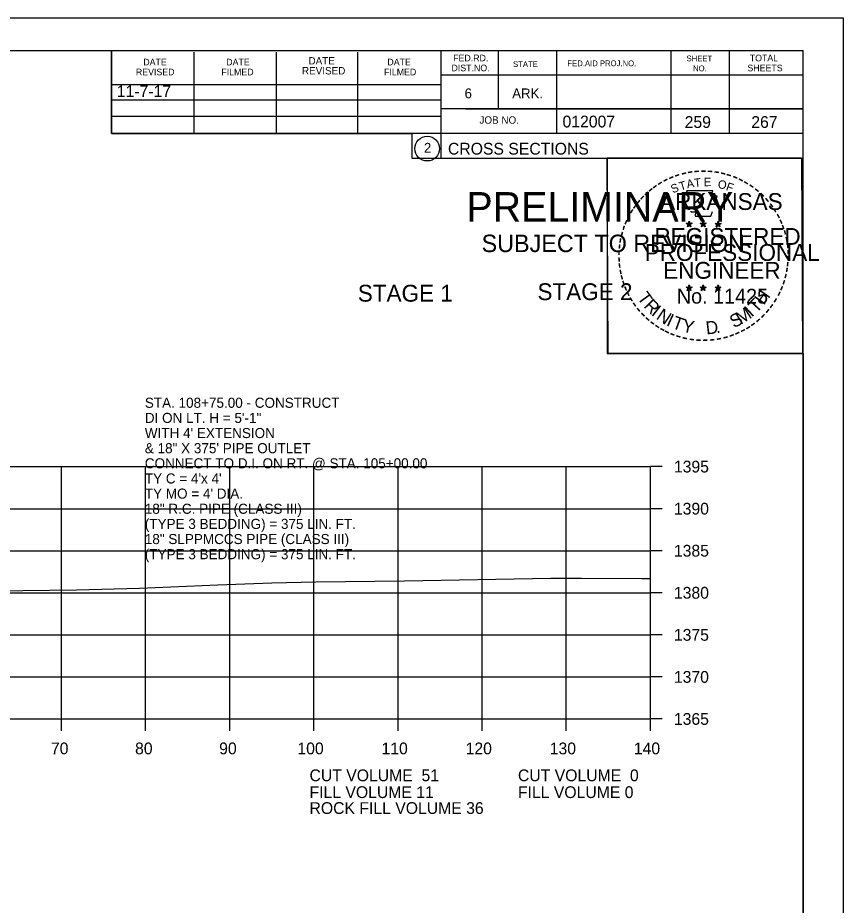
# Model space of a CAD drawing. Extents: x 1374311 to 1383814, y 384102 to 406278.
# Drawn here: x 1382785.7 to 1382883.8, y 386293.8 to 386399.3 of the extents above; entities that cross this region are included whole.
import ezdxf

# ---------------------------------------------------------------- set-up
doc = ezdxf.new("R2010")
doc.units = 0
for name, color, linetype in [('R_Axis', 7, 'Continuous'), ('R_Axis Annot', 7, 'Continuous'), ('R_Border', 7, 'Continuous'), ('R_Border PE', 7, 'Continuous'), ('R_Border Prem', 7, 'Continuous'), ('R_Exist Surface', 7, 'Continuous'), ('R_Fin Surface', 7, 'Continuous'), ('R_Grid', 7, 'Continuous'), ('R_No Plot', 7, 'Continuous'), ('R_Water', 7, 'Continuous'), ('R_Water Annot', 7, 'Continuous')]:
    doc.layers.add(name, color=color, linetype=linetype)

msp = doc.modelspace()

# ---------------------------------------------------------------- linework, layer by layer
at = {"layer": 'R_Axis'}
for p, q in [((1382860.86, 386315.9), (1382860.86, 386345.9)), ((1382862.26, 386345.9), (1382860.86, 386345.9)), ((1382862.26, 386340.9), (1382860.86, 386340.9)), ((1382862.26, 386335.9), (1382860.86, 386335.9)), ((1382862.26, 386330.9), (1382860.86, 386330.9)), ((1382862.26, 386325.9), (1382860.86, 386325.9)), ((1382862.26, 386320.9), (1382860.86, 386320.9)), ((1382580.86, 386315.9), (1382860.86, 386315.9)), ((1382790.86, 386314.5), (1382790.86, 386315.9)), ((1382800.86, 386314.5), (1382800.86, 386315.9)), ((1382810.86, 386314.5), (1382810.86, 386315.9)), ((1382820.86, 386314.5), (1382820.86, 386315.9)), ((1382830.86, 386314.5), (1382830.86, 386315.9)), ((1382840.86, 386314.5), (1382840.86, 386315.9)), ((1382850.86, 386314.5), (1382850.86, 386315.9)), ((1382860.86, 386314.5), (1382860.86, 386315.9)), ((1382862.26, 386315.9), (1382860.86, 386315.9))]:
    msp.add_line(p, q, dxfattribs=at)
at = {"layer": 'R_Border'}
for p, q in [((1382562.86, 386395.36), (1382879.04, 386395.36)), ((1382796.78, 386385.48), (1382796.78, 386395.36)), ((1382835.94, 386395.36), (1382835.94, 386382.56)), ((1382842.78, 386395.36), (1382842.78, 386388.42)), ((1382849.72, 386395.36), (1382849.72, 386385.48)), ((1382863.3, 386395.36), (1382863.3, 386385.48)), ((1382870.24, 386395.36), (1382870.24, 386385.48)), ((1382879.04, 386189.9), (1382879.04, 386395.36)), ((1382806.64, 386385.48), (1382806.64, 386395.16)), ((1382816.4, 386385.48), (1382816.4, 386395.16)), ((1382826.08, 386385.48), (1382826.08, 386395.16)), ((1382879.04, 386392.42), (1382835.94, 386392.42)), ((1382879.04, 386392.44), (1382879.04, 386392.44)), ((1382796.78, 386391.34), (1382835.94, 386391.34)), ((1382796.78, 386389.48), (1382835.94, 386389.48)), ((1382879.04, 386388.42), (1382835.94, 386388.42)), ((1382838.9, 386388.42), (1382879.04, 386388.42)), ((1382796.78, 386385.48), (1382796.78, 386387.54)), ((1382796.78, 386387.54), (1382835.94, 386387.54)), ((1382879.04, 386385.48), (1382796.78, 386385.48)), ((1382835.94, 386382.56), (1382879.04, 386382.56))]:
    msp.add_line(p, q, dxfattribs=at)
msp.add_circle((1382834.33, 386383.7), 1.47, dxfattribs=at)
at = {"layer": 'R_Border PE'}
for p, q in [((1382865.13, 386374.82), (1382865.47, 386374.71)), ((1382865.13, 386374.82), (1382865.38, 386374.77)), ((1382865.13, 386374.82), (1382865.36, 386374.7)), ((1382865.26, 386374.41), (1382865.47, 386374.71)), ((1382865.26, 386374.41), (1382865.38, 386374.65)), ((1382865.26, 386374.41), (1382865.47, 386374.63)), ((1382865.47, 386375.07), (1382865.43, 386374.82)), ((1382865.47, 386374.71), (1382865.47, 386375.07)), ((1382865.47, 386375.07), (1382865.52, 386374.82)), ((1382865.82, 386374.82), (1382865.47, 386374.71)), ((1382865.69, 386374.41), (1382865.47, 386374.71)), ((1382865.69, 386374.41), (1382865.47, 386374.62)), ((1382865.82, 386374.82), (1382865.54, 386374.77)), ((1382865.69, 386374.41), (1382865.55, 386374.7)), ((1382865.82, 386374.82), (1382865.62, 386374.72)), ((1382866.8, 386374.82), (1382867.14, 386374.71)), ((1382866.8, 386374.82), (1382867.05, 386374.77)), ((1382866.8, 386374.82), (1382867.03, 386374.7)), ((1382866.93, 386374.41), (1382867.14, 386374.71)), ((1382866.93, 386374.41), (1382867.05, 386374.65)), ((1382866.93, 386374.41), (1382867.14, 386374.63)), ((1382867.14, 386375.07), (1382867.1, 386374.82)), ((1382867.14, 386374.71), (1382867.14, 386375.07)), ((1382867.14, 386375.07), (1382867.19, 386374.82)), ((1382867.49, 386374.82), (1382867.14, 386374.71)), ((1382867.36, 386374.41), (1382867.14, 386374.71)), ((1382867.36, 386374.41), (1382867.14, 386374.62)), ((1382867.49, 386374.82), (1382867.21, 386374.77)), ((1382867.36, 386374.41), (1382867.22, 386374.7)), ((1382867.49, 386374.82), (1382867.29, 386374.72)), ((1382868.56, 386374.81), (1382868.91, 386374.69)), ((1382868.56, 386374.81), (1382868.81, 386374.76)), ((1382868.56, 386374.81), (1382868.8, 386374.68)), ((1382868.69, 386374.4), (1382868.91, 386374.69)), ((1382868.69, 386374.4), (1382868.82, 386374.64)), ((1382868.69, 386374.4), (1382868.91, 386374.61)), ((1382868.91, 386375.06), (1382868.87, 386374.81)), ((1382868.91, 386374.69), (1382868.91, 386375.06)), ((1382868.91, 386375.06), (1382868.96, 386374.81)), ((1382869.26, 386374.81), (1382868.91, 386374.69)), ((1382869.12, 386374.4), (1382868.91, 386374.69)), ((1382869.12, 386374.4), (1382868.91, 386374.61)), ((1382869.26, 386374.81), (1382868.97, 386374.76)), ((1382869.12, 386374.4), (1382868.98, 386374.69)), ((1382869.26, 386374.81), (1382869.05, 386374.7)), ((1382865.12, 386367.24), (1382865.47, 386367.13)), ((1382865.12, 386367.24), (1382865.37, 386367.2)), ((1382865.12, 386367.24), (1382865.36, 386367.12)), ((1382865.25, 386366.84), (1382865.47, 386367.13)), ((1382865.25, 386366.84), (1382865.38, 386367.08)), ((1382865.25, 386366.84), (1382865.47, 386367.05)), ((1382865.47, 386367.5), (1382865.43, 386367.25)), ((1382865.47, 386367.13), (1382865.47, 386367.5)), ((1382865.47, 386367.5), (1382865.52, 386367.25)), ((1382865.82, 386367.24), (1382865.47, 386367.13)), ((1382865.68, 386366.84), (1382865.47, 386367.13)), ((1382865.68, 386366.84), (1382865.47, 386367.05)), ((1382865.82, 386367.24), (1382865.53, 386367.2)), ((1382865.68, 386366.84), (1382865.55, 386367.13)), ((1382865.82, 386367.24), (1382865.61, 386367.14)), ((1382866.79, 386367.24), (1382867.14, 386367.13)), ((1382866.79, 386367.24), (1382867.04, 386367.2)), ((1382866.79, 386367.24), (1382867.03, 386367.12)), ((1382866.92, 386366.84), (1382867.14, 386367.13)), ((1382866.92, 386366.84), (1382867.05, 386367.08)), ((1382866.92, 386366.84), (1382867.14, 386367.05)), ((1382867.14, 386367.5), (1382867.1, 386367.25)), ((1382867.14, 386367.13), (1382867.14, 386367.5)), ((1382867.14, 386367.5), (1382867.19, 386367.25)), ((1382867.49, 386367.24), (1382867.14, 386367.13)), ((1382867.35, 386366.84), (1382867.14, 386367.13)), ((1382867.35, 386366.84), (1382867.14, 386367.05)), ((1382867.49, 386367.24), (1382867.2, 386367.2)), ((1382867.35, 386366.84), (1382867.22, 386367.13)), ((1382867.49, 386367.24), (1382867.28, 386367.14)), ((1382868.56, 386367.23), (1382868.91, 386367.12)), ((1382868.56, 386367.23), (1382868.81, 386367.19)), ((1382868.56, 386367.23), (1382868.79, 386367.11)), ((1382868.69, 386366.83), (1382868.91, 386367.12)), ((1382868.69, 386366.83), (1382868.82, 386367.07)), ((1382868.69, 386366.83), (1382868.9, 386367.04)), ((1382868.91, 386367.49), (1382868.87, 386367.24)), ((1382869.12, 386366.83), (1382868.9, 386367.04)), ((1382868.91, 386367.12), (1382868.91, 386367.49)), ((1382868.91, 386367.49), (1382868.96, 386367.24)), ((1382869.25, 386367.23), (1382868.91, 386367.12)), ((1382869.12, 386366.83), (1382868.91, 386367.12)), ((1382869.25, 386367.23), (1382868.97, 386367.19)), ((1382869.12, 386366.83), (1382868.98, 386367.12)), ((1382869.25, 386367.23), (1382869.05, 386367.13))]:
    msp.add_line(p, q, dxfattribs=at)
for points in [[(1382865.17, 386378.7), (1382865.44, 386377.87)], [(1382868.68, 386377.77), (1382868.82, 386378.06), (1382868.13, 386378.03), (1382868.28, 386378.7), (1382865.17, 386378.7)], [(1382865.66, 386376.27), (1382865.66, 386376.19), (1382866.22, 386376.17), (1382866.17, 386375.69), (1382868.04, 386375.69), (1382868.24, 386376.23)], [(1382865.47, 386375.07), (1382865.69, 386374.41), (1382865.13, 386374.82), (1382865.82, 386374.82), (1382865.26, 386374.41), (1382865.47, 386375.07)], [(1382867.14, 386375.07), (1382867.36, 386374.41), (1382866.8, 386374.82), (1382867.49, 386374.82), (1382866.93, 386374.41), (1382867.14, 386375.07)], [(1382868.91, 386375.06), (1382869.12, 386374.4), (1382868.56, 386374.81), (1382869.26, 386374.81), (1382868.69, 386374.4), (1382868.91, 386375.06)], [(1382865.47, 386367.5), (1382865.68, 386366.84), (1382865.12, 386367.24), (1382865.82, 386367.24), (1382865.25, 386366.84), (1382865.47, 386367.5)], [(1382867.14, 386367.5), (1382867.35, 386366.84), (1382866.79, 386367.24), (1382867.49, 386367.24), (1382866.92, 386366.84), (1382867.14, 386367.5)], [(1382868.91, 386367.49), (1382869.12, 386366.83), (1382868.56, 386367.23), (1382869.25, 386367.23), (1382868.69, 386366.83), (1382868.91, 386367.49)]]:
    msp.add_lwpolyline(points, dxfattribs=at)
for centre, radius in [((1382865.47, 386374.71), 0.172), ((1382865.47, 386374.71), 0.145), ((1382865.47, 386374.71), 0.116), ((1382865.47, 386374.71), 0.0991), ((1382865.47, 386374.71), 0.0747), ((1382865.47, 386374.71), 0.0495), ((1382865.47, 386374.71), 0.0296), ((1382867.14, 386374.71), 0.172), ((1382867.14, 386374.71), 0.145), ((1382867.14, 386374.71), 0.116), ((1382867.14, 386374.71), 0.0991), ((1382867.14, 386374.71), 0.0747), ((1382867.14, 386374.71), 0.0495), ((1382867.14, 386374.71), 0.0296), ((1382868.91, 386374.69), 0.172), ((1382868.91, 386374.69), 0.145), ((1382868.91, 386374.69), 0.116), ((1382868.91, 386374.69), 0.0991), ((1382868.91, 386374.69), 0.0747), ((1382868.91, 386374.69), 0.0495), ((1382868.91, 386374.69), 0.0296), ((1382865.47, 386367.13), 0.172), ((1382865.47, 386367.13), 0.145), ((1382865.47, 386367.13), 0.116), ((1382865.47, 386367.13), 0.0991), ((1382865.47, 386367.13), 0.0747), ((1382865.47, 386367.13), 0.0495), ((1382865.47, 386367.13), 0.0296), ((1382867.14, 386367.13), 0.172), ((1382867.14, 386367.13), 0.145), ((1382867.14, 386367.13), 0.116), ((1382867.14, 386367.13), 0.0991), ((1382867.14, 386367.13), 0.0747), ((1382867.14, 386367.13), 0.0495), ((1382867.14, 386367.13), 0.0296), ((1382868.91, 386367.12), 0.172), ((1382868.91, 386367.12), 0.145), ((1382868.91, 386367.12), 0.116), ((1382868.91, 386367.12), 0.0991), ((1382868.91, 386367.12), 0.0747), ((1382868.91, 386367.12), 0.0495), ((1382868.91, 386367.12), 0.0296)]:
    msp.add_circle(centre, radius, dxfattribs=at)
at = {"layer": 'R_Exist Surface'}
msp.add_lwpolyline([(1382677.75, 386330.43), (1382694.21, 386330.54), (1382697.06, 386330.56), (1382699.14, 386330.56), (1382715.74, 386330.75), (1382717.93, 386330.91), (1382720.55, 386330.9), (1382734.41, 386331.09), (1382737.81, 386331.16), (1382747.52, 386331.28), (1382757.36, 386331.32), (1382775.37, 386331.3), (1382783.03, 386331.12), (1382792.63, 386331.25), (1382800.11, 386331.46), (1382809.44, 386331.83), (1382815.86, 386332.1), (1382821.1, 386332.21), (1382831.62, 386332.34), (1382849.02, 386332.63), (1382852.69, 386332.65), (1382859.83, 386332.59), (1382860.86, 386332.58)], dxfattribs=at)
at = {"layer": 'R_Grid'}
for p, q in [((1382580.86, 386345.9), (1382860.86, 386345.9)), ((1382790.86, 386315.9), (1382790.86, 386345.9)), ((1382800.86, 386315.9), (1382800.86, 386345.9)), ((1382810.86, 386315.9), (1382810.86, 386345.9)), ((1382820.86, 386315.9), (1382820.86, 386345.9)), ((1382830.86, 386315.9), (1382830.86, 386345.9)), ((1382840.86, 386315.9), (1382840.86, 386345.9)), ((1382850.86, 386315.9), (1382850.86, 386345.9)), ((1382860.86, 386315.9), (1382860.86, 386345.9)), ((1382580.86, 386340.9), (1382860.86, 386340.9)), ((1382580.86, 386335.9), (1382860.86, 386335.9)), ((1382580.86, 386330.9), (1382860.86, 386330.9)), ((1382580.86, 386325.9), (1382860.86, 386325.9)), ((1382580.86, 386320.9), (1382860.86, 386320.9)), ((1382580.86, 386315.9), (1382860.86, 386315.9))]:
    msp.add_line(p, q, dxfattribs=at)
at = {"layer": 'R_No Plot'}
for p, q in [((1382550.46, 386399.26), (1382883.79, 386399.26)), ((1382855.08, 386360.11), (1382855.08, 386360.11))]:
    msp.add_line(p, q, dxfattribs=at)
for points in [[(1382550.45, 386399.26), (1382883.79, 386399.26), (1382883.79, 386185.92), (1382550.45, 386185.92)], [(1382796.78, 386395.36), (1382796.78, 386385.48), (1382832.51, 386385.48), (1382832.51, 386382.56), (1382855.71, 386382.56), (1382855.71, 386359.35), (1382879.04, 386359.35), (1382879.04, 386189.9), (1382562.86, 386189.9), (1382562.86, 386395.36)], [(1382855.71, 386382.59), (1382878.81, 386382.59), (1382878.93, 386359.35), (1382855.83, 386359.35)]]:
    msp.add_lwpolyline(points, close=True, dxfattribs=at)

# ---------------------------------------------------------------- texts
at = {"layer": 'R_Axis Annot'}
for s, p in [('1395', (1382863.66, 386345.2)), ('1390', (1382863.66, 386340.2)), ('1385', (1382863.66, 386335.2)), ('1380', (1382863.66, 386330.2)), ('1375', (1382863.66, 386325.2)), ('1370', (1382863.66, 386320.2)), ('1365', (1382863.66, 386315.2)), ('70', (1382789.6, 386311.7)), ('80', (1382799.6, 386311.7)), ('90', (1382809.6, 386311.7)), ('100', (1382818.9, 386311.7)), ('110', (1382828.9, 386311.7)), ('120', (1382838.9, 386311.7)), ('130', (1382848.9, 386311.7)), ('140', (1382858.9, 386311.7)), ('CUT VOLUME  51', (1382820.34, 386308.5)), ('CUT VOLUME  0', (1382845.12, 386308.5)), ('FILL VOLUME 11', (1382820.34, 386306.5)), ('FILL VOLUME 0', (1382845.12, 386306.5)), ('ROCK FILL VOLUME 36', (1382820.34, 386304.61))]:
    msp.add_text(s, height=1.4, dxfattribs=at).set_placement(p)
at = {"layer": 'R_Border'}
for s, height, p in [('DATE', 0.782, (1382800.58, 386393.6)), ('DATE', 0.782, (1382810.44, 386393.6)), ('DATE', 0.879, (1382820.22, 386393.7)), ('DATE', 0.782, (1382829.6, 386393.6)), ('FED.RD.', 0.782, (1382837.42, 386394.08)), ('SHEET', 0.684, (1382865.16, 386394.08)), ('TOTAL', 0.782, (1382872.68, 386394.08)), ('REVISED', 0.782, (1382799.7, 386392.42)), ('FILMED', 0.782, (1382809.86, 386392.42)), ('REVISED', 0.879, (1382819.44, 386392.52)), ('FILMED', 0.782, (1382829.2, 386392.42)), ('DIST.NO.', 0.782, (1382837.22, 386392.9)), ('STATE', 0.684, (1382844.54, 386393.4)), ('FED.AID PROJ.NO.', 0.684, (1382851, 386393.5)), ('NO.', 0.684, (1382865.94, 386392.9)), ('SHEETS', 0.782, (1382872.4, 386392.9)), ('6', 1.17, (1382838.78, 386389.68)), ('ARK.', 1.172, (1382844.44, 386389.68)), ('JOB NO.', 0.879, (1382840.54, 386386.66)), ('012007', 1.4, (1382850.42, 386386.22)), ('2', 1.17, (1382833.94, 386383.21)), ('CROSS SECTIONS', 1.4, (1382836.8, 386382.99))]:
    msp.add_text(s, height=height, rotation=360, dxfattribs=at).set_placement(p)
at = {"layer": 'R_Border PE'}
for s, height, rotation, p in [('-', 1.6, 19.1761, (1382863.91, 386379.82)), ('-', 1.6, 13.6301, (1382864.66, 386380.06)), ('-', 1.6, 10.2193, (1382865.34, 386380.23)), ('-', 1.6, 5.8968, (1382866.07, 386380.34)), ('-', 1.6, 0.1862, (1382866.84, 386380.41)), ('-', 1.6, 357.743, (1382867.57, 386380.39)), ('-', 1.6, 352.1617, (1382868.31, 386380.34)), ('-', 1.6, 347.2049, (1382869.03, 386380.22)), ('-', 1.6, 342.3362, (1382869.66, 386380.07)), ('-', 1.6, 34.0636, (1382862.05, 386378.87)), ('-', 1.6, 28.7918, (1382862.65, 386379.24)), ('-', 1.6, 24.3072, (1382863.28, 386379.55)), ('S', 1, 21.594, (1382863.52, 386378.37)), ('T', 1, 16.4036, (1382864.44, 386378.7)), ('A', 1, 11.2132, (1382865.26, 386378.96)), ('T', 1, 6.0228, (1382866.11, 386379.12)), ('E', 1, 0.8323, (1382867.22, 386379.23)), ('O', 1, 350.4515, (1382868.82, 386379.02)), ('F', 1, 340.0707, (1382869.77, 386378.79)), ('-', 1.6, 337.8551, (1382870.4, 386379.85)), ('-', 1.6, 334.1211, (1382871.03, 386379.58)), ('-', 1.6, 329.6409, (1382871.61, 386379.29)), ('-', 1.6, 325.8627, (1382872.25, 386378.93)), ('-', 1.6, 42.9622, (1382860.56, 386377.68)), ('-', 1.6, 38.9507, (1382861, 386378.09)), ('-', 1.6, 36.2317, (1382861.47, 386378.47)), ('ARKANSAS', 2, 360, (1382862.02, 386376.41)), ('-', 1.6, 320.5297, (1382872.86, 386378.51)), ('-', 1.6, 315.5786, (1382873.46, 386378.02)), ('-', 1.6, 50.6142, (1382859.71, 386376.71)), ('-', 1.6, 48.423, (1382860.12, 386377.2)), ('-', 1.6, 309.8797, (1382874.03, 386377.47)), ('-', 1.6, 58.0706, (1382858.97, 386375.62)), ('-', 1.6, 54.2325, (1382859.3, 386376.15)), ('-', 1.6, 306.6522, (1382874.56, 386376.87)), ('-', 1.4, 303.6753, (1382875.04, 386376.3)), ('-', 1.6, 67.7743, (1382858.4, 386374.39)), ('-', 1.6, 62.8713, (1382858.66, 386375)), ('-', 1.6, 299.6684, (1382875.36, 386375.69)), ('-', 1.6, 294.6628, (1382875.68, 386375.08)), ('-', 1.6, 72.3945, (1382858.18, 386373.76)), ('REGISTERED', 2, 360, (1382861.34, 386372.26)), ('DWB', 0.01, 360, (1382865.46, 386374.7)), ('DWB', 0.01, 360, (1382867.13, 386374.7)), ('DWB', 0.01, 360, (1382868.9, 386374.69)), ('-', 1.6, 290.5728, (1382875.94, 386374.5)), ('-', 1.6, 75.461, (1382857.99, 386373.05)), ('-', 1.6, 285.1233, (1382876.18, 386373.92)), ('-', 1.6, 280.5493, (1382876.38, 386373.18)), ('-', 1.6, 85.1863, (1382857.78, 386371.65)), ('-', 1.6, 81.2013, (1382857.85, 386372.34)), ('PROFESSIONAL', 2, 360, (1382860.19, 386370.35)), ('-', 1.6, 276.5962, (1382876.54, 386372.41)), ('-', 1.6, 89.0622, (1382857.75, 386370.94)), ('-', 1.6, 274.3301, (1382876.6, 386371.69)), ('-', 1.6, 94.1959, (1382857.79, 386370.22)), ('-', 1.6, 98.9479, (1382857.86, 386369.55)), ('ENGINEER', 2, 360, (1382862.38, 386368.23)), ('-', 1.6, 263.5172, (1382876.61, 386370.39)), ('-', 1.6, 269.9407, (1382876.63, 386371.06)), ('-', 1.6, 101.7149, (1382858, 386368.82)), ('-', 1.6, 260.9953, (1382876.54, 386369.74)), ('-', 1.6, 105.4578, (1382858.16, 386368.22)), ('-', 1.6, 109.0874, (1382858.37, 386367.59)), ('-', 1.6, 252.8681, (1382876.25, 386368.34)), ('-', 1.6, 255.7626, (1382876.43, 386369.06)), ('-', 1.6, 114.0643, (1382858.63, 386367)), ('T', 1.54, 306.0406, (1382859.23, 386365.97)), ('No. 11425', 1.757, 360, (1382864.01, 386365.28)), ('DWB', 0.01, 360, (1382865.46, 386367.13)), ('DWB', 0.01, 360, (1382867.13, 386367.13)), ('DWB', 0.01, 360, (1382868.89, 386367.12)), ('H', 1.54, 54.6088, (1382874.35, 386365.01)), ('-', 1.6, 247.8887, (1382876.03, 386367.67)), ('-', 1.6, 115.7289, (1382858.93, 386366.38)), ('-', 1.6, 120.4471, (1382859.29, 386365.79)), ('R', 1.54, 314.005, (1382859.99, 386364.92)), ('T', 1.54, 46.6444, (1382873.46, 386364.06)), ('-', 1.6, 239.0712, (1382875.37, 386366.29)), ('-', 1.6, 244.6197, (1382875.77, 386367.04)), ('-', 1.6, 125.8934, (1382859.69, 386365.23)), ('-', 1.6, 130.7181, (1382860.15, 386364.68)), ('I', 1.54, 321.9694, (1382860.89, 386363.99)), ('N', 1.54, 326.5002, (1382861.46, 386363.52)), ('M', 1.54, 32.6563, (1382871.61, 386362.74)), ('I', 1.54, 42.1136, (1382872.9, 386363.59)), ('-', 1.6, 233.8452, (1382874.97, 386365.63)), ('-', 1.6, 134.2238, (1382860.67, 386364.14)), ('-', 1.6, 138.9338, (1382861.2, 386363.67)), ('I', 1.54, 335.3603, (1382862.67, 386362.73)), ('T', 1.54, 339.8912, (1382863.33, 386362.41)), ('S', 1.54, 26.9312, (1382870.78, 386362.33)), ('-', 1.6, 225.7653, (1382874.06, 386364.5)), ('-', 1.6, 231.2538, (1382874.54, 386365.07)), ('-', 1.6, 144.6463, (1382861.75, 386363.27)), ('-', 1.6, 148.0898, (1382862.31, 386362.89)), ('Y', 1.54, 347.8556, (1382864.55, 386361.96)), ('D', 1.54, 6.3969, (1382867.53, 386361.6)), ('-', 1.6, 212.2491, (1382872.46, 386363.13)), ('-', 1.6, 215.7363, (1382872.99, 386363.52)), ('-', 1.6, 221.0851, (1382873.54, 386363.99)), ('-', 1.6, 151.5704, (1382862.89, 386362.57)), ('-', 1.6, 154.6002, (1382863.41, 386362.32)), ('-', 1.6, 158.5612, (1382864.04, 386362.07)), ('-', 1.6, 162.7983, (1382864.72, 386361.86)), ('.', 1.54, 13.7642, (1382868.72, 386361.73)), ('-', 1.6, 200.7184, (1382870.65, 386362.2)), ('-', 1.6, 204.2516, (1382871.27, 386362.47)), ('-', 1.6, 207.3568, (1382871.9, 386362.79)), ('-', 1.6, 167.5555, (1382865.44, 386361.69)), ('-', 1.6, 173.1155, (1382866.21, 386361.58)), ('-', 1.6, 176.5183, (1382866.96, 386361.53)), ('-', 1.6, 181.5918, (1382867.7, 386361.55)), ('-', 1.6, 185.8167, (1382868.51, 386361.62)), ('-', 1.6, 191.2858, (1382869.25, 386361.76)), ('-', 1.6, 195.4743, (1382869.98, 386361.95))]:
    msp.add_text(s, height=height, rotation=rotation, dxfattribs=at).set_placement(p)
at = {"layer": 'R_Border Prem'}
for s, height, p in [('PRELIMINARY', 3.5, (1382838.99, 386375.03)), ('DWB', 0.01, (1382839.74, 386376.87)), ('SUBJECT TO REVISION', 2.0751, (1382840.8, 386371.4))]:
    msp.add_text(s, height=height, rotation=360, dxfattribs=at).set_placement(p)
at = {"layer": 'R_Fin Surface'}
msp.add_text('11-7-17', height=1.4, dxfattribs=at).set_placement((1382797.43, 386389.83))
at = {"layer": 'R_Water'}
for s, p in [('259', (1382864.94, 386386.16)), ('267', (1382872.86, 386386.16))]:
    msp.add_text(s, height=1.4, rotation=360, dxfattribs=at).set_placement(p)
for s, p in [('STAGE 1', (1382826.08, 386365.51)), ('STAGE 2', (1382847.44, 386365.69))]:
    msp.add_text(s, height=2, dxfattribs=at).set_placement(p)
at = {"layer": 'R_Water Annot'}
for s, p in [('STA. 108+75.00 - CONSTRUCT', (1382800.76, 386352.89)), ('DI ON LT. H = 5\'-1"', (1382800.76, 386351.09)), ("WITH 4' EXTENSION ", (1382800.76, 386349.29)), ('& 18" X 375\' PIPE OUTLET', (1382800.76, 386347.49)), ('CONNECT TO D.I. ON RT. @ STA. 105+00.00', (1382800.76, 386345.69)), ("TY C = 4'x 4'", (1382800.76, 386343.89)), ("TY MO = 4' DIA.", (1382800.76, 386342.09)), ('18" R.C. PIPE (CLASS III)', (1382800.76, 386340.29)), ('(TYPE 3 BEDDING) = 375 LIN. FT.', (1382800.76, 386338.49)), ('18" SLPPMCCS PIPE (CLASS III)', (1382800.76, 386336.69)), ('(TYPE 3 BEDDING) = 375 LIN. FT.', (1382800.76, 386334.89))]:
    msp.add_text(s, height=1.2, dxfattribs=at).set_placement(p)

doc.saveas('drawing.dxf')
